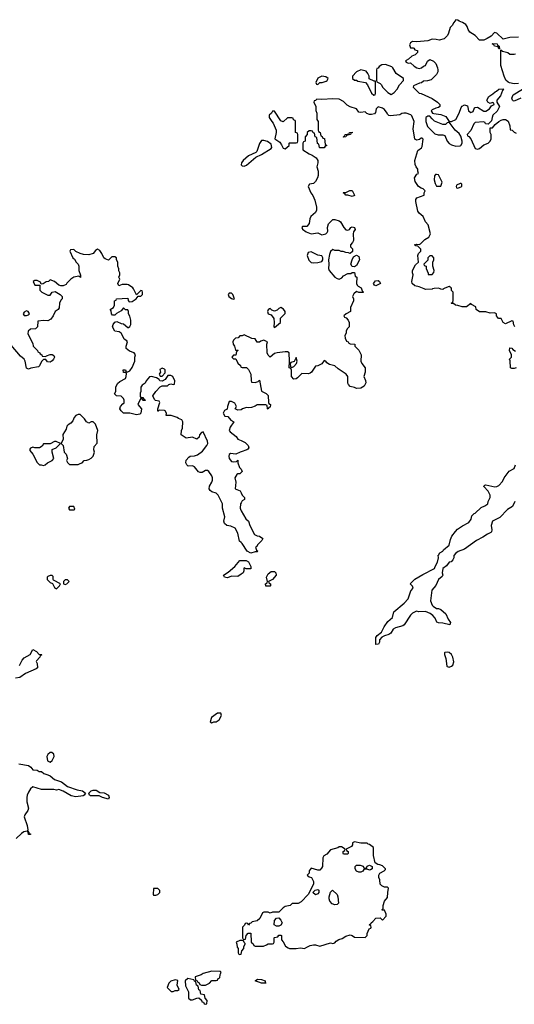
# Model space of a CAD drawing. Header units: inches. Extents: x 2601682 to 2755810, y 449311 to 584050.
# Tile 377 of 505: x 2707948 to 2712533, y 513374 to 522495. Entities that reach past the tile are written whole.
import ezdxf

# ---------------------------------------------------------------- set-up
doc = ezdxf.new("R2010")
doc.units = ezdxf.units.IN
doc.header["$MEASUREMENT"] = 0
for name, color, linetype in [('C7501', 7, 'Continuous'), ('C7502', 7, 'Continuous'), ('C7511', 7, 'Continuous'), ('C7512', 7, 'Continuous')]:
    doc.layers.add(name, color=color, linetype=linetype)

msp = doc.modelspace()

# ---------------------------------------------------------------- linework, layer by layer
at = {"layer": 'C7501', "color": 2}
for points, elevation in [([(2708134, 520000), (2708134, 519990), (2708154, 519970), (2708210, 519942), (2708230, 519942), (2708249.1, 519970.9), (2708276.9, 519976.9), (2708322, 519950), (2708342, 519930), (2708342, 519910), (2708330, 519898), (2708318.8, 519870), (2708314.4, 519825.6), (2708304.7, 519810), (2708278, 519790), (2708258.8, 519750), (2708238, 519722), (2708210, 519705.2), (2708170, 519708.7), (2708118, 519702), (2708112, 519650), (2708094, 519630), (2708050, 519628.7), (2708026, 519610), (2708025.4, 519585.4), (2708070, 519494), (2708072, 519470), (2708114, 519430), (2708118, 519418), (2708134, 519410), (2708138, 519398), (2708154, 519390), (2708158, 519378), (2708190, 519374), (2708198, 519382), (2708230, 519392), (2708250, 519392), (2708265.4, 519385.4), (2708270.8, 519370), (2708262.8, 519350), (2708250, 519334), (2708230, 519321.2), (2708204.7, 519324.7), (2708190, 519346), (2708170, 519346), (2708151.6, 519328.4), (2708132.7, 519287.3), (2708122, 519278), (2708052.7, 519267.3), (2708030, 519258), (2708010, 519266), (2707999.3, 519330), (2707990, 519348.7), (2707956.6, 519376.6), (2707870, 519479)], 2), ([(2710000, 517651.7), (2709985.6, 517665.6), (2709970, 517738), (2709944.7, 517784.7), (2709903.7, 517803.7), (2709868.7, 517810), (2709847.5, 517827.5), (2709840.9, 517850), (2709849, 517890), (2709829.2, 517970), (2709828.7, 518008.7), (2709788, 518090), (2709770, 518108), (2709730, 518122), (2709713.2, 518133.2), (2709705.2, 518150), (2709706, 518174), (2709729.1, 518210.9), (2709735.3, 518230), (2709735.3, 518250), (2709728.7, 518270), (2709702, 518310), (2709690, 518319), (2709670, 518319), (2709639.8, 518300.2), (2709620.2, 518300.2), (2709607, 518307), (2709570, 518354), (2709550, 518362), (2709510, 518358), (2709498, 518370), (2709488, 518390), (2709490, 518414), (2709516.4, 518443.6), (2709528.7, 518451.3), (2709570, 518453.4), (2709597.7, 518462.3), (2709642.9, 518497.1), (2709684, 518550), (2709692.7, 518570), (2709689, 518590), (2709650, 518675.3), (2709634, 518670), (2709614, 518650), (2709611.6, 518628.4), (2709591.6, 518608.4), (2709550, 518628.7), (2709490, 518618), (2709446, 518650), (2709448, 518688), (2709456, 518710), (2709459, 518770), (2709450, 518788), (2709419, 518799), (2709408.9, 518808.9), (2709352.7, 518827.3), (2709307.3, 518827.3), (2709308, 518850), (2709298, 518870), (2709290, 518875.3), (2709242, 518878), (2709232.7, 518867.3), (2709228.4, 518868.4), (2709228, 518890), (2709246, 518950), (2709242, 518962), (2709208.4, 518968.4), (2709196.4, 518976.4), (2709182, 519010), (2709208.9, 519051.1), (2709250, 519094), (2709270, 519102), (2709318, 519102), (2709330, 519114), (2709350, 519122), (2709370, 519114), (2709382, 519118), (2709386, 519150), (2709368.4, 519188.4), (2709350, 519198), (2709322, 519198), (2709296.9, 519163.1), (2709270, 519146), (2709248.4, 519148.4), (2709242, 519162), (2709216.4, 519176.4), (2709170, 519188), (2709152.7, 519187.3), (2709122, 519150), (2709111.1, 519128.9), (2709082, 519110), (2709072, 519090), (2709072, 519050), (2709064.7, 519035.3), (2709065.4, 519005.4), (2709070, 518994), (2709090, 518994), (2709098, 518978), (2709114, 518970), (2709110, 518966), (2709090, 518966), (2709082, 518982), (2709070, 518986), (2709050, 518946), (2709044.7, 518930), (2709078, 518890), (2709071.3, 518850), (2709061, 518839), (2709030, 518833.2), (2708970, 518848.7), (2708910, 518848.7), (2708888, 518870), (2708878, 518890), (2708882, 518910), (2708903.1, 518936.9), (2708915.3, 518944.7), (2708915.3, 518970), (2708910, 518986), (2708890, 519006), (2708846, 519010), (2708826, 519030), (2708838, 519050), (2708839, 519090), (2708855.5, 519124.5), (2708876, 519144), (2708928, 519170), (2708935.3, 519190), (2708938, 519218), (2708930, 519226), (2708910, 519226), (2708908.4, 519251.6), (2708930, 519252), (2708934, 519234), (2708950, 519232), (2708970, 519242), (2708990, 519272), (2709015.3, 519330), (2709015.3, 519370), (2709022, 519390), (2709008, 519410), (2708964.7, 519424.7), (2708935.3, 519450), (2708935.3, 519470), (2708948, 519510), (2708940.4, 519520.4), (2708916.4, 519536.4), (2708902, 519570), (2708888, 519590), (2708870, 519602), (2708830, 519608), (2708809.2, 519650), (2708814, 519670), (2708830, 519692), (2708850, 519698), (2708890, 519681), (2708910, 519678), (2708950, 519642), (2708958, 519642), (2708970, 519652), (2708977.2, 519670), (2708978, 519710), (2708969, 519749), (2708958, 519770), (2708958, 519790), (2708950, 519806), (2708930, 519806), (2708910, 519826), (2708890, 519798), (2708846, 519774), (2708830, 519758), (2708810, 519758), (2708798, 519770), (2708796.4, 519796.4), (2708786, 519810), (2708818, 519830), (2708828, 519850), (2708828.4, 519891.6), (2708842, 519898), (2708846, 519910), (2708950, 519914), (2708952.7, 519892.7), (2708962, 519882), (2708990, 519884.7), (2709028, 519910), (2709046, 519934), (2709070, 519934), (2709086, 519950), (2709086, 519970), (2709082, 519982), (2709070, 519986), (2709030, 519946), (2709003, 520000)], 2), ([(2710000, 519566), (2709990, 519566), (2709972.7, 519547.3), (2709950, 519546), (2709930, 519526), (2709924.7, 519510), (2709926, 519490), (2709938, 519470), (2709950, 519434), (2709970, 519434), (2709972, 519430), (2709958, 519422), (2709952.7, 519387.3), (2709930, 519386), (2709914, 519370), (2709930, 519354), (2709952.7, 519352.7), (2709970, 519314), (2709994, 519290), (2709998, 519278), (2710000, 519277.3)], 2), ([(2710000, 518880.7), (2709999.6, 518880.4), (2709970, 518878), (2709946, 518890), (2709958, 518910), (2709942, 518942), (2709910, 518958), (2709890, 518958), (2709874, 518910), (2709872.7, 518887.3), (2709845.4, 518874.6), (2709834, 518850), (2709850, 518822), (2709878, 518818), (2709905.4, 518785.4), (2709934, 518770), (2709899.8, 518720.2), (2709891, 518690), (2709898, 518678), (2709954.9, 518634.9), (2709971.3, 518610), (2710000, 518595.4)], 2), ([(2710000, 518492.6), (2709992, 518490), (2709951.3, 518468.7), (2709903.6, 518476.4), (2709890, 518466), (2709886, 518450), (2709891.3, 518430), (2709910, 518402), (2709930, 518398), (2709958, 518402), (2709970, 518414), (2709971.3, 518390), (2709986, 518346), (2710000, 518332)], 2), ([(2710000, 518299.3), (2709990, 518288.7), (2709970, 518288), (2709959.6, 518280.4), (2709941, 518250), (2709951.3, 518210), (2709944.7, 518150), (2709990.7, 518130.7), (2710000, 518113.2)], 2), ([(2710000, 518018), (2709996, 518010), (2709991.1, 517971.1), (2709998, 517950), (2710000, 517946.6)], 2), ([(2710000, 517357), (2709970, 517335.3), (2709910, 517339), (2709890, 517329.2), (2709870, 517324), (2709846, 517330), (2709838, 517350), (2709882, 517378), (2709942, 517430), (2709990, 517484.7), (2710000, 517484.9)], 2), ([(2707946.6, 516513.4), (2707970, 516561), (2707990, 516582.8), (2708045.6, 516614.4), (2708070, 516662), (2708103.6, 516643.6), (2708130, 516614), (2708150, 516614), (2708154, 516610), (2708138, 516602), (2708134, 516590), (2708103.6, 516556.4), (2708102, 516550), (2708111.3, 516531.3), (2708112, 516490), (2708099.8, 516480.2), (2708002, 516438), (2707950, 516402), (2707910, 516396)], 2), ([(2707942, 515602), (2708030, 515586), (2708051.1, 515571.1), (2708070, 515546), (2708110, 515542), (2708130, 515532), (2708150, 515531.3), (2708171, 515511), (2708210, 515501), (2708232, 515490), (2708270, 515456), (2708335.9, 515435.9), (2708390, 515390.8), (2708479.9, 515359.9), (2708531.3, 515350), (2708558, 515330), (2708546, 515310), (2708535.3, 515304.7), (2708470, 515294.5), (2708425.6, 515305.6), (2708350, 515349.3), (2708310, 515364), (2708290, 515359), (2708264.7, 515364.7), (2708150, 515365.1), (2708070, 515388.7), (2708050, 515368.7), (2708030, 515339), (2708019.1, 515310), (2708014, 515290), (2708014, 515250), (2708031.3, 515190), (2708024.7, 515170), (2707994.8, 515130), (2707991, 515110), (2708018.8, 515030), (2708024.7, 514990), (2708022, 514982), (2708034, 514966), (2708034, 514954), (2708050, 514952), (2708050, 514946), (2708030, 514946), (2708028, 514968), (2708018, 514978), (2707987.7, 514972.3), (2707963.8, 514956.2), (2707914.8, 514910)], 2), ([(2710000, 513966), (2709990, 513966), (2709954, 513950), (2709962, 513930), (2709963.6, 513903.6), (2709974, 513890), (2709974, 513850), (2709978, 513838), (2709990, 513834), (2710000, 513837.3)], 6)]:
    msp.add_lwpolyline(points, dxfattribs=dict(at, elevation=elevation))
for points, elevation in [([(2709910, 519961.2), (2709890, 519961.2), (2709880.7, 519950), (2709885.5, 519930), (2709910, 519911.3), (2709930, 519904.7), (2709938, 519910), (2709924, 519950)], 2), ([(2708010, 519798), (2707990, 519786), (2707982, 519770), (2707990, 519754), (2708010, 519754), (2708030, 519762), (2708038, 519770), (2708036.4, 519776.4), (2708026, 519790)], 2), ([(2709270, 519268), (2709246, 519254), (2709252, 519228), (2709242, 519210), (2709250, 519194), (2709270, 519194), (2709298, 519222), (2709295.3, 519250), (2709290, 519258)], 2), ([(2708510, 518838), (2708490, 518838), (2708470, 518828), (2708452, 518810), (2708439.8, 518780.2), (2708422, 518758), (2708396.9, 518743.1), (2708384.7, 518730), (2708378, 518702), (2708346.8, 518653.2), (2708351.3, 518610), (2708334, 518570), (2708352, 518550), (2708362, 518490), (2708378, 518470), (2708391.1, 518431.1), (2708382, 518410), (2708390, 518394), (2708410, 518374), (2708490, 518374), (2708510, 518382), (2708526, 518390), (2708547.3, 518412.7), (2708570, 518414), (2708590, 518422), (2708610, 518432), (2708628, 518450), (2708642, 518490), (2708635.3, 518510), (2708638, 518542), (2708667.3, 518572.7), (2708662, 518650), (2708674, 518690), (2708650, 518748), (2708630, 518768), (2708610, 518768), (2708590, 518758), (2708568.9, 518768.9), (2708550, 518798)], 6), ([(2708270, 518588), (2708230, 518566), (2708170, 518566), (2708156.9, 518543.1), (2708131.1, 518528.9), (2708088.7, 518528.7), (2708070, 518535.3), (2708050, 518526), (2708043.6, 518516.4), (2708043.6, 518503.6), (2708070.9, 518470.9), (2708110, 518394), (2708132.7, 518372.7), (2708147.3, 518372.7), (2708170, 518364.7), (2708186, 518370), (2708206, 518390), (2708248.4, 518411.6), (2708266, 518430), (2708248.7, 518490), (2708248, 518512), (2708286, 518530), (2708326, 518570), (2708287.3, 518587.3)], 6), ([(2708450, 517986), (2708410, 517986), (2708402, 517970), (2708410, 517954), (2708450, 517954), (2708458, 517962)], 6), ([(2708250, 517346), (2708230, 517346), (2708210, 517338), (2708202, 517330), (2708202, 517310), (2708230, 517282), (2708252, 517272), (2708270, 517234), (2708290, 517222), (2708318, 517250), (2708326, 517270), (2708262, 517302), (2708258, 517310), (2708258, 517338)], 6), ([(2708390, 517306), (2708370, 517306), (2708354, 517290), (2708354, 517270), (2708370, 517262), (2708386, 517270), (2708406, 517290)], 6), ([(2709812.1, 516072.1), (2709782, 516070), (2709726, 516030), (2709714, 515990), (2709730, 515982), (2709748.7, 515991.3), (2709770, 515991.3), (2709798, 516010), (2709817.2, 516050)], 6), ([(2708230, 515708), (2708210, 515688), (2708201, 515670), (2708207.3, 515630), (2708230, 515618), (2708248.9, 515631.1), (2708268, 515670), (2708266, 515690), (2708247.3, 515707.3)], 6), ([(2708770, 515275.3), (2708715.3, 515290), (2708686.3, 515306.3), (2708605.1, 515305.1), (2708595.3, 515310), (2708588, 515330), (2708609.6, 515350.4), (2708630, 515358), (2708657.3, 515357.3), (2708690, 515334.8), (2708732.4, 515332.4), (2708770, 515310.6), (2708778.8, 515290)], 2), ([(2709230, 514446), (2709190, 514446), (2709186, 514390), (2709190, 514384.7), (2709210, 514384.7), (2709230, 514392), (2709248, 514410), (2709247.3, 514427.3)], 6), ([(2709730, 513682), (2709650, 513659), (2709630, 513648), (2709574, 513630), (2709578, 513598), (2709592.7, 513592.7), (2709598, 513578), (2709612.7, 513572.7), (2709618, 513558), (2709632.7, 513552.7), (2709670, 513552), (2709690, 513562), (2709706, 513570), (2709730, 513594), (2709770, 513594), (2709782, 513598), (2709787.3, 513612.7), (2709802, 513618), (2709806, 513650), (2709815.3, 513670), (2709810, 513678)], 6), ([(2709390, 513602), (2709350, 513588), (2709332, 513570), (2709314, 513530), (2709352.7, 513492.7), (2709370, 513492), (2709390, 513502), (2709410, 513502), (2709426, 513510), (2709408.7, 513550), (2709414, 513594)], 6), ([(2709506.4, 513613.6), (2709482, 513590), (2709484.7, 513544.7), (2709512, 513490), (2709514, 513430), (2709530, 513414), (2709550, 513414), (2709590, 513432), (2709610, 513434), (2709632.7, 513412.7), (2709638, 513398), (2709652.7, 513392.7), (2709658, 513378), (2709670, 513374), (2709682, 513378), (2709686, 513410), (2709666, 513430), (2709662, 513462), (2709627.3, 513467.3), (2709622, 513502), (2709608.7, 513508.7), (2709602, 513542), (2709586, 513550), (2709582, 513582), (2709567.3, 513587.3), (2709562, 513602)], 6)]:
    msp.add_lwpolyline(points, close=True, dxfattribs=dict(at, elevation=elevation))
at = {"layer": 'C7502', "color": 2, "elevation": 2}
msp.add_lwpolyline([(2709003, 520000), (2708998, 520010), (2708958, 520038), (2708943.1, 520043.1), (2708896.9, 520043.1), (2708866, 520030), (2708858, 520050), (2708878, 520090), (2708868, 520110), (2708878, 520130), (2708878, 520150), (2708868.4, 520168.4), (2708867.3, 520187.3), (2708858, 520210), (2708858, 520250), (2708846, 520270), (2708846, 520290), (2708830, 520298), (2708803.6, 520296.4), (2708770, 520268), (2708740.4, 520280.4), (2708727.3, 520287.3), (2708708.7, 520330), (2708690, 520358), (2708670, 520368), (2708650, 520358), (2708630, 520328), (2708590, 520315.3), (2708540.2, 520320.2), (2708508.9, 520328.9), (2708468.4, 520348.4), (2708450, 520366), (2708418, 520362), (2708414, 520350), (2708442, 520290), (2708456.9, 520276.9), (2708472, 520250), (2708491, 520231), (2708498, 520210), (2708498, 520170), (2708512.7, 520127.3), (2708512.7, 520107.3), (2708498, 520118), (2708450, 520108.7), (2708422, 520090), (2708385.4, 520054.6), (2708378, 520042), (2708350, 520028.7), (2708330, 520028.7), (2708310, 520035.3), (2708270, 520068), (2708230, 520086), (2708214, 520070), (2708192.7, 520067.3), (2708167.3, 520047.3), (2708146, 520046), (2708142, 520062), (2708110, 520078), (2708090, 520078), (2708074, 520070), (2708090, 520034), (2708134, 520034), (2708134, 520000)], dxfattribs=at)
at = {"layer": 'C7511', "color": 2}
for points, elevation in [([(2711115.6, 520000), (2711122, 519982), (2711134, 519970), (2711130, 519966), (2711090, 519966), (2711070, 519978), (2711045.4, 519954.6), (2711034, 519930), (2711042, 519910), (2711042, 519890), (2711014, 519830), (2711014, 519790), (2710974, 519770), (2710954, 519750), (2710958, 519738), (2710972.7, 519732.7), (2710994, 519710), (2711002, 519690), (2711002, 519650), (2710982, 519630), (2710974, 519610), (2710974, 519590), (2710962, 519570), (2710963.6, 519543.6), (2710978, 519518), (2710994, 519510), (2710998, 519498), (2711012.7, 519492.7), (2711054, 519490), (2711054, 519470), (2711090, 519434), (2711114, 519390), (2711111.3, 519330), (2711118, 519310), (2711151.3, 519270), (2711151.3, 519230), (2711138, 519190), (2711153.4, 519153.4), (2711154.9, 519130), (2711139.9, 519100.1), (2711110, 519082), (2711070, 519077.2), (2711050, 519088.7), (2711010, 519098), (2710994.6, 519114.6), (2710988.9, 519128.9), (2710988.7, 519190), (2710975.3, 519210), (2710899, 519259), (2710870, 519288), (2710820.4, 519300.4), (2710796.4, 519316.4), (2710786, 519330), (2710770, 519338), (2710750, 519306), (2710710, 519288), (2710690, 519286), (2710652, 519230), (2710639.8, 519220.2), (2710625.4, 519214.6), (2710562.8, 519217.2), (2710523.6, 519176.4), (2710510, 519168), (2710490, 519166), (2710466, 519190), (2710467.3, 519247.3), (2710462, 519262), (2710446, 519270), (2710449, 519330), (2710446, 519410), (2710430, 519418), (2710410, 519418), (2710334, 519410), (2710310, 519402), (2710268.4, 519368.4), (2710250, 519386), (2710242, 519410), (2710238, 519490), (2710246, 519510), (2710230, 519518), (2710210, 519526), (2710183.6, 519516.4), (2710170, 519506), (2710150, 519506), (2710130, 519538), (2710100.4, 519540.4), (2710030, 519575.3), (2710010, 519566), (2710000, 519566)], 2), ([(2711775, 520000), (2711770, 519998), (2711710, 519995.3), (2711698.2, 520000)], 2), ([(2711877, 520000), (2711870, 519995.3), (2711850, 519998), (2711846, 520000)], 2), ([(2712538, 519650), (2712528.4, 519668.4), (2712522, 519702), (2712510, 519706), (2712450, 519678), (2712428.9, 519688.9), (2712410, 519726), (2712387.3, 519727.3), (2712366, 519750), (2712366, 519770), (2712350, 519778), (2712310, 519775.3), (2712270, 519788.7), (2712208.4, 519788.4), (2712178, 519810), (2712174.6, 519834.6), (2712136.4, 519856.4), (2712130, 519866), (2712090, 519835.3), (2712050, 519835.3), (2712008.4, 519848.4), (2711988.9, 519848.9), (2711970, 519866), (2711950, 519866), (2711948, 519870), (2711962, 519878), (2711967.3, 519892.7), (2711966, 519970), (2711950, 519986), (2711948.8, 520000)], 2), ([(2712550, 519268.7), (2712530, 519262), (2712510, 519262), (2712498, 519270), (2712495.3, 519335.3), (2712488.7, 519350), (2712506, 519370), (2712506, 519390), (2712488, 519430), (2712490, 519454), (2712510, 519452), (2712519.6, 519439.6), (2712543.6, 519423.6)], 2), ([(2710000, 519277.3), (2710010, 519274), (2710050, 519274), (2710070, 519254), (2710090.9, 519210.9), (2710092.7, 519152.7), (2710098, 519138), (2710130, 519134), (2710158, 519142), (2710170, 519154), (2710190, 519054), (2710232.7, 519032.7), (2710250, 519014), (2710254, 518950), (2710258, 518938), (2710274, 518930), (2710270, 518906), (2710258, 518902), (2710250, 518886), (2710246, 518890), (2710242, 518922), (2710230, 518926), (2710150, 518928), (2710130, 518915.3), (2710096.9, 518903.1), (2710070, 518898), (2710050, 518902), (2710014, 518890), (2710000, 518880.7)], 2), ([(2710000, 518595.4), (2710036.8, 518576.8), (2710064.7, 518550), (2710071.3, 518530), (2710063.6, 518516.4), (2710054, 518510), (2710000, 518492.6)], 2), ([(2710000, 518332), (2710002, 518330), (2710010.9, 518310.9), (2710000, 518299.3)], 2), ([(2712537.3, 518030), (2712516.3, 517983.7), (2712470, 517958), (2712397.7, 517882.3), (2712330, 517849.3), (2712316.5, 517810), (2712323, 517770), (2712321, 517750), (2712316.3, 517743.7), (2712284.7, 517730), (2712239.9, 517700.1), (2712180.7, 517670), (2712070, 517589.2), (2712010.9, 517569.1), (2711990, 517554), (2711971.3, 517530), (2711971.3, 517510), (2711962, 517490), (2711946, 517474), (2711930, 517468.7), (2711903.4, 517436.6), (2711871, 517410), (2711862.8, 517370), (2711871.3, 517350), (2711862.8, 517337.2), (2711830, 517308.7), (2711805.8, 517254.2), (2711767.3, 517210), (2711756, 517110), (2711771, 517070), (2711781.1, 517061.1), (2711810, 517040.7), (2711830, 517039.1), (2711850.4, 517030.4), (2711898, 516990), (2711920.7, 516940.7), (2711942, 516910), (2711934, 516890), (2711870, 516905.2), (2711829, 516909), (2711815.3, 516915.3), (2711799, 516950), (2711775.9, 516975.9), (2711754, 516994), (2711710, 517012.7), (2711648.7, 517008.7), (2711625.4, 517014.6), (2711590, 516998), (2711570, 516978), (2711511.1, 516888.9), (2711498.8, 516881.2), (2711430, 516860.9), (2711411, 516850), (2711386.8, 516813.2), (2711370, 516798), (2711330, 516788.7), (2711306, 516774), (2711282, 516750), (2711282, 516730), (2711274, 516710), (2711250, 516706), (2711250, 516772), (2711262, 516790), (2711300.2, 516819.8), (2711325.2, 516870), (2711361, 516919), (2711402, 516958), (2711414.5, 517010), (2711512.3, 517090), (2711549.2, 517130), (2711574.6, 517205.4), (2711595.3, 517230), (2711590, 517246), (2711566, 517270), (2711609.4, 517310.6), (2711683.9, 517356.1), (2711794, 517410), (2711799, 517430), (2711821.2, 517470), (2711828.7, 517510), (2711826, 517534), (2711830, 517534), (2711843.1, 517556.9), (2711870, 517572), (2711877.2, 517582.8), (2711930, 517626.8), (2711941.2, 517678.8), (2711954, 517710), (2711986.3, 517753.7), (2712006, 517774), (2712052.9, 517807.1), (2712110, 517836), (2712133.1, 517866.9), (2712140.2, 517899.8), (2712159, 517921), (2712170, 517924), (2712224.5, 517975.5), (2712258, 517990), (2712288, 518010), (2712288.7, 518030), (2712308.7, 518070), (2712309, 518090), (2712290, 518128.7), (2712248.7, 518170), (2712250, 518174), (2712258, 518182), (2712270, 518184.7), (2712352.5, 518167.5), (2712370, 518170.6), (2712390, 518181), (2712423.9, 518216.1), (2712438.4, 518250), (2712486.3, 518313.7), (2712530, 518336), (2712542.7, 518370)], 2), ([(2710000, 518113.2), (2710011.6, 518091.6), (2710031.3, 518070), (2710030.9, 518049.1), (2710010, 518038), (2710000, 518018)], 2), ([(2710000, 517946.6), (2710044.7, 517870), (2710070.5, 517850.5), (2710082.8, 517810), (2710125.4, 517725.4), (2710150, 517712), (2710171.6, 517711.6), (2710202, 517690), (2710194, 517670), (2710152, 517630), (2710145.4, 517614.6), (2710134, 517610), (2710142, 517582), (2710154, 517570), (2710150, 517566), (2710130, 517566), (2710090, 517554), (2710055.3, 517570), (2710010, 517642), (2710000, 517651.7)], 2), ([(2710000, 517484.9), (2710046, 517486), (2710070, 517472), (2710092, 517430), (2710091.1, 517408.9), (2710048, 517408), (2710030, 517418), (2710024.7, 517410), (2710024.7, 517390), (2710018, 517370), (2710000, 517357)], 2), ([(2710000, 513837.3), (2710002, 513838), (2710006, 513870), (2710026, 513890), (2710026, 513910), (2710038, 513930), (2710038, 513938), (2710027.3, 513947.3), (2710022, 513962), (2710010, 513966), (2710000, 513966)], 6)]:
    msp.add_lwpolyline(points, dxfattribs=dict(at, elevation=elevation))
for points, elevation in [([(2710370, 519828), (2710350, 519818), (2710336, 519804), (2710310, 519795.3), (2710284, 519804), (2710270, 519818), (2710263.6, 519816.4), (2710250, 519806), (2710244.7, 519790), (2710252, 519770), (2710279.1, 519759.1), (2710305.2, 519725.2), (2710308, 519690), (2710304.7, 519650), (2710310, 519644.7), (2710366, 519690), (2710366, 519730), (2710407.3, 519772.7), (2710408, 519790), (2710393.6, 519813.6)], 2), ([(2710510, 519366), (2710491.6, 519328.4), (2710462, 519318), (2710454, 519310), (2710458, 519278), (2710470, 519274), (2710490, 519282), (2710514, 519310), (2710519, 519330)], 2), ([(2710270, 517246), (2710228.4, 517248.4), (2710228, 517270), (2710242, 517278), (2710246, 517290), (2710235.3, 517330), (2710250, 517362), (2710278, 517382), (2710310, 517382), (2710322, 517370), (2710324.7, 517350), (2710291, 517309), (2710254, 517290), (2710258, 517278), (2710272, 517270), (2710274, 517250)], 2), ([(2711910, 516637.2), (2711890, 516634), (2711886, 516630), (2711886.8, 516613.2), (2711898, 516578), (2711907.3, 516507.3), (2711910, 516502), (2711930, 516498), (2711950, 516504.7), (2711963.1, 516516.9), (2711972.9, 516547.1), (2711964, 516590), (2711950, 516615.3), (2711930, 516633.2)], 6), ([(2711050, 514878), (2711034, 514870), (2711034, 514850), (2711023.6, 514836.4), (2710974, 514810), (2710978, 514798), (2710994, 514790), (2710994, 514770), (2710990, 514766), (2710950, 514766), (2710946, 514770), (2710946, 514790), (2710962, 514798), (2710966, 514810), (2710930, 514833.2), (2710910, 514834), (2710896, 514824), (2710830, 514804), (2710794.4, 514765.6), (2710766, 514750), (2710758, 514730), (2710756, 514650), (2710746.4, 514633.6), (2710730, 514618), (2710710, 514618), (2710650, 514634), (2710632, 514610), (2710631.6, 514588.4), (2710614, 514570), (2710630, 514554), (2710652, 514550), (2710671.6, 514511.6), (2710671.6, 514488.4), (2710622, 514390), (2710558, 514322), (2710530, 514308.7), (2710472.7, 514307.3), (2710454, 514290), (2710410, 514279), (2710390.9, 514269.1), (2710350, 514226), (2710290, 514226), (2710270, 514218), (2710250, 514226), (2710210, 514226), (2710198, 514222), (2710174, 514170), (2710150, 514148), (2710102, 514138), (2710090, 514126), (2710078, 514122), (2710070, 514106), (2710062, 514122), (2710050, 514126), (2710038, 514122), (2710032.7, 514107.3), (2710014, 514090), (2710014, 513990), (2710018, 513978), (2710030, 513974), (2710042, 513978), (2710047.3, 514012.7), (2710067.3, 514032.7), (2710090, 514034), (2710094, 513950), (2710112.7, 513932.7), (2710118, 513918), (2710130, 513914), (2710207.3, 513912.7), (2710236.4, 513923.6), (2710250, 513934), (2710290, 513934), (2710302, 513938), (2710306, 513950), (2710306, 513990), (2710310, 513994), (2710342, 513998), (2710350, 514014), (2710370, 514014), (2710374, 514010), (2710374, 513970), (2710390, 513954), (2710411.6, 513911.6), (2710436.9, 513896.9), (2710450, 513891.3), (2710510, 513891), (2710550, 513896), (2710588.4, 513891.6), (2710610, 513902), (2710642, 513918), (2710670, 513924.7), (2710690, 513924.7), (2710730, 513911.3), (2710830, 513942), (2710850, 513938), (2710870, 513942), (2710882, 513958), (2710905.6, 513974.4), (2710936.5, 513983.5), (2710970, 514004.7), (2711010, 514018), (2711030, 514010.8), (2711050, 513996), (2711150, 513992), (2711168, 514010), (2711168, 514030), (2711188.4, 514071.6), (2711202, 514078), (2711206, 514090), (2711202, 514102), (2711188, 514110), (2711190, 514114), (2711202, 514118), (2711206, 514130), (2711220.4, 514139.6), (2711248.4, 514171.6), (2711290, 514174), (2711310, 514154), (2711346, 514190), (2711346, 514210), (2711330, 514246), (2711310, 514246), (2711306, 514250), (2711318, 514262), (2711318, 514290), (2711328, 514330), (2711358, 514362), (2711359, 514410), (2711366, 514450), (2711358, 514458), (2711330, 514458), (2711306, 514470), (2711290, 514486), (2711287.3, 514527.3), (2711278, 514550), (2711278, 514570), (2711286, 514590), (2711326, 514610), (2711338, 514622), (2711338, 514630), (2711310, 514658), (2711287.3, 514667.3), (2711268.4, 514668.4), (2711243.1, 514683.1), (2711228.4, 514751.6), (2711227.3, 514827.3), (2711190, 514855.3), (2711178, 514858), (2711167.3, 514867.3), (2711110, 514868)], 6), ([(2711150, 514634), (2711162, 514638), (2711167.3, 514652.7), (2711190, 514662), (2711214, 514650), (2711214, 514630), (2711199.6, 514620.4), (2711190, 514618), (2711170, 514626), (2711150, 514626), (2711138, 514622), (2711130, 514606), (2711110, 514598), (2711090, 514598), (2711068.4, 514608.4), (2711058, 514630), (2711058, 514650), (2711070, 514662), (2711103.6, 514663.6), (2711132.7, 514652.7), (2711138, 514638)], 6), ([(2710690, 514388.7), (2710666, 514410), (2710687.3, 514432.7), (2710710, 514438), (2710722, 514430), (2710722, 514410), (2710710, 514398)], 6), ([(2710870, 514294), (2710843.2, 514303.2), (2710822, 514330), (2710815.3, 514350), (2710815.3, 514370), (2710828.7, 514411.3), (2710848.4, 514431.6), (2710890, 514392), (2710898, 514370), (2710902, 514310), (2710890, 514298)], 6), ([(2710330, 514098), (2710306, 514110), (2710308.4, 514151.6), (2710327.3, 514172.7), (2710350, 514174), (2710370, 514154), (2710382, 514130), (2710370, 514108), (2710350, 514098)], 6), ([(2710230, 513569.3), (2710188, 513570), (2710129.4, 513590), (2710153.2, 513606.8), (2710190, 513604.9), (2710222.8, 513590), (2710222, 513582)], 2)]:
    msp.add_lwpolyline(points, close=True, dxfattribs=dict(at, elevation=elevation))
at = {"layer": 'C7512', "color": 2, "elevation": 2}
for points in [[(2712572.1, 522332.1), (2712490, 522329.6), (2712430, 522315.3), (2712370, 522369.2), (2712350, 522377), (2712316.7, 522343.3), (2712280.7, 522319.3), (2712250, 522305.2), (2712210, 522306), (2712170, 522349.6), (2712120.4, 522380.4), (2712103.6, 522403.6), (2712095.1, 522430), (2712082.7, 522450), (2712053.2, 522470), (2712021, 522481), (2712010, 522491.6), (2711990, 522494.5), (2711971, 522470), (2711958, 522442), (2711936.9, 522423.1), (2711924, 522370), (2711913.4, 522346.6), (2711882.5, 522317.5), (2711835.9, 522304.1), (2711808.5, 522311.5), (2711770, 522314.3), (2711730, 522297.6), (2711630, 522289.3), (2711590, 522292.8), (2711570, 522281.2), (2711562.5, 522262.5), (2711570, 522234), (2711594.4, 522234.4), (2711602, 522230), (2711610, 522214), (2711634, 522210), (2711634, 522190), (2711614, 522170), (2711582, 522158), (2711552, 522128), (2711530, 522118), (2711524.7, 522110), (2711530, 522102), (2711550, 522092), (2711570, 522094), (2711603.8, 522063.8), (2711628.1, 522048.1), (2711650, 522042), (2711672, 522048), (2711690, 522064.7), (2711708.7, 522071.3), (2711729.1, 522110.9), (2711750, 522124.7), (2711782, 522110), (2711804.7, 522090), (2711822, 522050), (2711824.7, 522030), (2711824.7, 522010), (2711810, 521988), (2711762, 521938), (2711727.3, 521927.3), (2711690, 521926), (2711671.6, 521908.4), (2711652.7, 521907.3), (2711598, 521882), (2711594, 521870), (2711650, 521814), (2711670, 521812), (2711770, 521764.7), (2711822, 521730), (2711842, 521710), (2711842, 521690), (2711830, 521682), (2711803.6, 521676.4), (2711770, 521658), (2711762, 521650), (2711763.6, 521643.6), (2711774, 521630), (2711785.4, 521625.4), (2711850, 521617.3), (2711897.5, 521597.5), (2711930, 521552), (2711950, 521551.3), (2711989.2, 521570.8), (2712022.7, 521630), (2712040.2, 521679.8), (2712050, 521692), (2712070, 521704.7), (2712098, 521698), (2712106.8, 521650), (2712130, 521636), (2712150, 521644.7), (2712163.1, 521676.9), (2712170, 521682), (2712190, 521684.7), (2712250, 521646), (2712270, 521646), (2712302, 521670), (2712322, 521698), (2712346, 521710), (2712342, 521722), (2712330, 521726), (2712310, 521718), (2712286, 521730), (2712278, 521750), (2712296.4, 521783.6), (2712333.6, 521806.4), (2712354.6, 521825.4), (2712368.9, 521831.1), (2712390, 521852), (2712432.7, 521852.7), (2712422, 521838), (2712404.7, 521790), (2712372, 521750), (2712372, 521730), (2712396, 521690), (2712372.4, 521647.6), (2712334.8, 521610), (2712326, 521590), (2712322, 521558), (2712290, 521526), (2712266, 521530), (2712262, 521542), (2712247.3, 521547.3), (2712170, 521542), (2712158, 521530), (2712130.9, 521469.1), (2712094, 521430), (2712098, 521418), (2712110, 521414), (2712130, 521392), (2712170, 521301), (2712190, 521294.8), (2712210, 521301), (2712250, 521336), (2712288.9, 521351.1), (2712308, 521370), (2712318, 521390), (2712318, 521430), (2712308, 521450), (2712308, 521492), (2712330, 521494), (2712356.4, 521523.6), (2712389.1, 521550.9), (2712410, 521564.7), (2712430, 521571), (2712450, 521571), (2712474.4, 521554.4), (2712491.3, 521510), (2712494, 521474), (2712514, 521470), (2712531.6, 521451.6), (2712550, 521442)], [(2712570, 521902), (2712530, 521899), (2712488.4, 521908.4), (2712474.6, 521914.6), (2712454, 521934), (2712439, 521970), (2712408.4, 522071.6), (2712406, 522214), (2712422, 522202), (2712471.6, 522191.6), (2712490, 522174), (2712530, 522174), (2712542, 522178)], [(2712592.3, 521767.7), (2712530, 521741.2), (2712523.2, 521743.2), (2712515.3, 521750), (2712509.1, 521769.1), (2712522.7, 521797.3), (2712609.3, 521850.7)], [(2711698.2, 520000), (2711650, 520019), (2711609.2, 520029.2), (2711586, 520050), (2711582, 520070), (2711595.3, 520130), (2711588.7, 520150), (2711588.7, 520170), (2711616.4, 520223.6), (2711646, 520250), (2711638, 520310), (2711646, 520330), (2711666, 520350), (2711666, 520370), (2711638, 520398), (2711620.4, 520400.4), (2711608.7, 520410), (2711630, 520416), (2711650, 520411), (2711662, 520418), (2711702.5, 520457.5), (2711740.4, 520479.6), (2711755.3, 520510), (2711735.3, 520595.3), (2711710, 520622), (2711689, 520670), (2711650, 520702.7), (2711639.7, 520719.7), (2711620.7, 520810), (2711619.5, 520830), (2711630, 520844), (2711698, 520870), (2711698, 520890), (2711706, 520910), (2711688.9, 520928.9), (2711670, 520934), (2711644, 520950), (2711614.8, 520994.8), (2711606, 521030), (2711630, 521064.7), (2711646, 521070), (2711638, 521090), (2711638, 521110), (2711622, 521130), (2711612.9, 521152.9), (2711609.3, 521190.7), (2711638, 521282), (2711672.3, 521307.7), (2711678.6, 521321.4), (2711687.3, 521387.3), (2711678, 521398), (2711670, 521398), (2711654.8, 521385.2), (2711630, 521379), (2711609.2, 521389.2), (2711596, 521484), (2711604, 521550), (2711583.1, 521603.1), (2711574, 521614), (2711530, 521629.2), (2711510, 521629.2), (2711490, 521625.2), (2711470, 521613.2), (2711384, 521604), (2711368.4, 521608.4), (2711358, 521618), (2711355.3, 521630), (2711330, 521662), (2711310, 521675.3), (2711270, 521688), (2711252, 521670), (2711244.7, 521635.3), (2711236, 521624), (2711210, 521615.3), (2711190, 521615.3), (2711165.2, 521625.2), (2711150, 521642), (2711110, 521635.3), (2711090, 521638), (2711070, 521668), (2711010, 521686), (2710983.1, 521703.1), (2710950, 521738), (2710910, 521758), (2710850, 521762), (2710750, 521754), (2710702, 521758), (2710690, 521746), (2710678, 521742), (2710674, 521730), (2710691.6, 521691.6), (2710692.7, 521652.7), (2710702, 521630), (2710702, 521570), (2710714, 521550), (2710714, 521470), (2710718, 521458), (2710734, 521450), (2710738, 521418), (2710752.7, 521412.7), (2710758, 521398), (2710772.7, 521392.7), (2710778, 521338), (2710794, 521330), (2710778, 521322), (2710771.6, 521308.4), (2710730, 521306), (2710726, 521310), (2710722, 521342), (2710708.4, 521348.4), (2710702, 521402), (2710686, 521410), (2710682, 521442), (2710667.3, 521447.3), (2710662, 521462), (2710650, 521466), (2710630, 521466), (2710614, 521450), (2710614, 521430), (2710594, 521410), (2710594, 521370), (2710578, 521362), (2710574, 521350), (2710574, 521290), (2710630, 521251.3), (2710659.8, 521239.8), (2710694.8, 521214.8), (2710712, 521190), (2710712, 521170), (2710701, 521130), (2710714, 521090), (2710713.4, 521050), (2710707.3, 521030), (2710690, 520995.3), (2710670, 520978), (2710634, 520970), (2710622, 520950), (2710646, 520890), (2710664.5, 520864.5), (2710683.5, 520823.5), (2710698, 520758), (2710698.8, 520730), (2710690.5, 520709.5), (2710646.8, 520670), (2710637.3, 520650), (2710630, 520608), (2710610, 520578), (2710570, 520578), (2710562, 520570), (2710570, 520554), (2710602, 520530), (2710650, 520511), (2710710, 520521), (2710750, 520502.8), (2710786, 520510), (2710798, 520522), (2710804, 520536), (2710801.2, 520570), (2710810, 520602), (2710850, 520644.7), (2710870, 520644.7), (2710910, 520631.3), (2710922, 520622), (2710951, 520570), (2710970, 520546.8), (2710990, 520544.7), (2711006, 520550), (2711018, 520570), (2711030, 520576), (2711051, 520570), (2711056, 520550), (2711042, 520530), (2711038, 520510), (2711042, 520450), (2711034, 520430), (2711014, 520410), (2711014, 520390), (2711031.6, 520371.6), (2711032.7, 520347.3), (2711010, 520328), (2710996.4, 520336.4), (2710970, 520338), (2710947.3, 520347.3), (2710928.4, 520348.4), (2710910, 520358), (2710870, 520358), (2710850, 520366), (2710830, 520346), (2710819.6, 520320.4), (2710811.3, 520270), (2710814.8, 520230), (2710810.8, 520190), (2710816, 520170), (2710870, 520111), (2710890, 520096), (2710910, 520091.3), (2710935.3, 520104.7), (2710950, 520122), (2710990, 520142), (2711018, 520142), (2711030, 520154), (2711052.7, 520152.7), (2711058, 520118), (2711072, 520110), (2711071.3, 520050), (2711076.9, 520036.9), (2711085.4, 520025.4), (2711112, 520010), (2711115.6, 520000)], [(2711846, 520000), (2711830, 520008), (2711790, 520006), (2711775, 520000)], [(2711948.8, 520000), (2711948, 520010), (2711930, 520022), (2711890, 520008.7), (2711877, 520000)]]:
    msp.add_lwpolyline(points, dxfattribs=at)
for points in [[(2712390, 522226), (2712382, 522242), (2712350, 522248), (2712342, 522262), (2712326, 522270), (2712330, 522274), (2712374, 522270), (2712378, 522258), (2712392, 522250), (2712394, 522226)], [(2711338, 522078), (2711303.6, 522076.4), (2711279.6, 522060.4), (2711270, 522046), (2711258, 522042), (2711254, 522030), (2711254, 521930), (2711258, 521918), (2711290, 521902), (2711302, 521890), (2711312, 521870), (2711359.6, 521819.6), (2711390, 521802), (2711420.4, 521819.6), (2711448, 521850), (2711469.1, 521890.9), (2711506, 521930), (2711506, 521950), (2711436.4, 521996.4), (2711408, 522050), (2711398, 522058)], [(2710750, 521972), (2710710, 521953.2), (2710694, 521914), (2710698, 521898), (2710710, 521894), (2710728.7, 521911.3), (2710751.6, 521911.6), (2710790, 521924.7), (2710798, 521930), (2710808, 521950), (2710784.7, 521964.7)], [(2711110, 522029), (2711071.3, 522010), (2711034, 521970), (2711034, 521950), (2711050, 521934), (2711070, 521934), (2711083.6, 521923.6), (2711152.7, 521912.7), (2711171.6, 521891.6), (2711210, 521814), (2711230, 521794), (2711242, 521798), (2711247.3, 521812.7), (2711246, 521926), (2711234, 521926), (2711188, 521948), (2711188, 521970), (2711176.4, 521996.4), (2711159, 522019)], [(2710310, 521646), (2710290, 521646), (2710282, 521630), (2710262, 521610), (2710262, 521590), (2710284.7, 521550), (2710297.3, 521537.3), (2710324.7, 521470), (2710324.7, 521450), (2710312, 521390), (2710359.9, 521359.9), (2710376.3, 521336.3), (2710390, 521304.7), (2710410, 521298), (2710446, 521330), (2710446, 521350), (2710450, 521354), (2710510, 521354), (2710522, 521358), (2710526, 521370), (2710526, 521430), (2710522, 521442), (2710506, 521450), (2710506, 521550), (2710502, 521562), (2710487.3, 521567.3), (2710482, 521582), (2710470, 521586), (2710430, 521586), (2710390, 521548), (2710370, 521558)], [(2711750, 521602), (2711730, 521602), (2711712, 521590), (2711711, 521550), (2711726.4, 521506.4), (2711785.4, 521445.4), (2711796.9, 521436.9), (2711827.5, 521427.5), (2711870, 521427.3), (2711890, 521421), (2711910.8, 521370), (2711928.1, 521348.1), (2711950, 521334.8), (2711990, 521324), (2712030, 521326), (2712038, 521330), (2712048.7, 521350), (2712048.7, 521370), (2712036.4, 521416.4), (2712020.2, 521440.2), (2711984, 521470), (2711930, 521546), (2711910, 521538), (2711894.8, 521525.2), (2711870, 521524.5), (2711794, 521554), (2711770, 521575.3)], [(2710950, 521406), (2710946, 521410), (2710962, 521418), (2710966, 521430), (2711002, 521438), (2711006, 521450), (2711030, 521454), (2711030, 521446), (2711018, 521442), (2711014, 521430), (2710978, 521422), (2710970, 521408)], [(2710210, 521375.3), (2710190, 521375.3), (2710170, 521348), (2710146, 521274), (2710136, 521264), (2710070, 521234), (2710018, 521190), (2710004.7, 521170), (2710002, 521150), (2710010, 521142), (2710030, 521138), (2710050, 521146), (2710138, 521222), (2710190, 521246.8), (2710278, 521302), (2710284, 521310), (2710280.4, 521340.4), (2710244.7, 521364.7)], [(2711810, 521062), (2711801, 521059), (2711791.6, 521048.4), (2711791, 521010), (2711798, 520978), (2711812, 520952), (2711850, 520952), (2711864, 520990), (2711830, 521058)], [(2712030, 520978), (2711998, 520962), (2711994, 520950), (2711998, 520938), (2712010, 520934), (2712030, 520942), (2712046, 520950), (2712046, 520970), (2712036.4, 520976.4)], [(2711030, 520858), (2710990, 520868), (2710970, 520868), (2710962, 520882), (2710946, 520890), (2710950, 520894), (2710970, 520894), (2711008.4, 520911.6), (2711030, 520912), (2711052, 520870), (2711050, 520866)], [(2710650, 520344), (2710622.8, 520337.2), (2710611.3, 520310), (2710627.3, 520267.3), (2710650, 520246), (2710670, 520241), (2710710, 520246), (2710750, 520254), (2710758, 520270), (2710758, 520290), (2710750, 520306), (2710710, 520314)], [(2711050, 520206), (2711030, 520208), (2711018, 520230), (2711029, 520271), (2711043.1, 520296.9), (2711070, 520312), (2711090, 520302), (2711098.8, 520270), (2711070, 520218)], [(2711770, 520308), (2711750, 520308), (2711732, 520290), (2711732, 520268), (2711694, 520230), (2711698, 520218), (2711714, 520210), (2711714, 520190), (2711734, 520146), (2711734, 520134), (2711770, 520134), (2711788, 520152), (2711788.7, 520170), (2711778, 520210), (2711778, 520250), (2711788, 520270), (2711788, 520290)], [(2711250, 520028.7), (2711236.4, 520036.4), (2711228, 520050), (2711244.7, 520075.3), (2711270, 520078), (2711282, 520070), (2711292, 520050)]]:
    msp.add_lwpolyline(points, close=True, dxfattribs=at)

doc.saveas('drawing.dxf')
